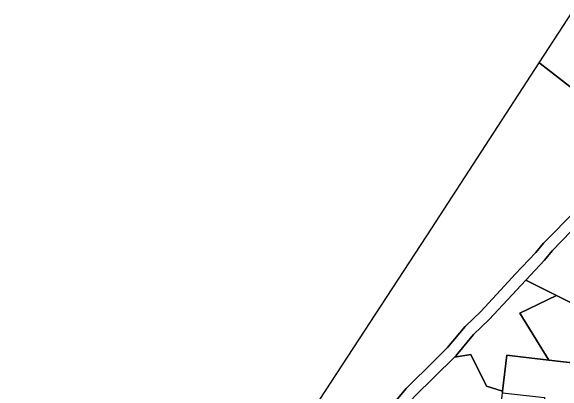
# Model space of a CAD drawing. Extents: x 162396 to 163643, y 386452 to 387406.
# Drawn here: x 162413.4 to 162508.8, y 386583.4 to 386649.3 of the extents above; entities that cross this region are included whole.
import ezdxf

# ---------------------------------------------------------------- set-up
doc = ezdxf.new("R2010")
doc.units = 0
for name, color, linetype in [('IMGEO_Groenvoorziening', 7, 'Continuous'), ('IMGEO_Meer_plas_ven_vijver', 7, 'Continuous'), ('IMGEO_Oever', 7, 'Continuous'), ('IMGEO_Pand', 7, 'Continuous')]:
    doc.layers.add(name, color=color, linetype=linetype)

msp = doc.modelspace()

# ---------------------------------------------------------------- linework, layer by layer
at = {"layer": 'IMGEO_Groenvoorziening'}
msp.add_lwpolyline([(162510.432, 386649.303), (162504.627, 386640.362), (162504.651, 386640.346), (162504.853, 386640.213), (162512.042, 386634.653), (162515.642, 386631.38), (162517.901, 386628.845), (162518.988, 386627.366), (162520.829, 386628.149), (162521.784, 386625.902), (162521.627, 386623.81), (162520.746, 386622.352), (162516.507, 386617.821), (162525.216, 386619.885), (162529.537, 386632.564), (162529.602, 386632.75), (162530.479, 386635.242), (162531.005, 386636.739)], dxfattribs=at)
for points in [[(162525.216, 386619.885), (162516.507, 386617.821), (162515.233, 386616.222), (162513.55, 386614.693), (162506.937, 386607.814), (162505.589, 386606.205), (162502.385, 386602.764), (162503.519, 386602.191), (162507.651, 386600.102), (162517.104, 386595.322), (162518.289, 386599.414), (162520.116, 386604.921)], [(162501.316, 386597.045), (162507.651, 386600.102), (162503.519, 386602.191), (162502.385, 386602.764), (162496.045, 386595.956), (162493.345, 386593.344), (162490.334, 386589.742), (162490.031, 386589.442), (162492.876, 386589.874), (162495.595, 386584.438), (162498.372, 386583.546), (162499.07, 386589.75), (162500, 386589.645), (162506.376, 386588.928)], [(162515.018, 386587.956), (162515.418, 386587.914), (162516.634, 386593.698), (162517.104, 386595.322), (162507.651, 386600.102), (162501.316, 386597.045), (162506.376, 386588.928)], [(162498.341, 386583.274), (162498.372, 386583.546), (162495.595, 386584.438), (162492.876, 386589.874), (162490.031, 386589.442), (162483.154, 386582.652), (162481.784, 386581.057), (162484.642, 386580.4), (162490.934, 386579.934), (162493.882, 386575.678), (162497.713, 386577.696)]]:
    msp.add_lwpolyline(points, close=True, dxfattribs=at)
at = {"layer": 'IMGEO_Meer_plas_ven_vijver'}
for points in [[(162512.042, 386634.653), (162504.853, 386640.213), (162504.651, 386640.346), (162504.627, 386640.362), (162486.069, 386611.772), (162413.433, 386500.536)], [(162479.62, 386581.555), (162481.683, 386584.01), (162486.668, 386588.932), (162488.861, 386591.098), (162491.878, 386594.708), (162494.613, 386597.354), (162500, 386603.194), (162500.488, 386603.723), (162504.095, 386607.536), (162505.448, 386609.151), (162511.077, 386614.836)]]:
    msp.add_lwpolyline(points, dxfattribs=at)
at = {"layer": 'IMGEO_Oever'}
for points in [[(162511.077, 386614.836), (162505.448, 386609.151), (162504.095, 386607.536), (162500.488, 386603.723), (162500, 386603.194), (162494.613, 386597.354), (162491.878, 386594.708), (162488.861, 386591.098), (162486.668, 386588.932), (162481.683, 386584.01), (162479.62, 386581.555)], [(162483.154, 386582.652), (162490.031, 386589.442), (162490.334, 386589.742), (162493.345, 386593.344), (162496.045, 386595.956), (162502.385, 386602.764), (162505.589, 386606.205), (162506.937, 386607.814), (162513.55, 386614.693)]]:
    msp.add_lwpolyline(points, dxfattribs=at)
at = {"layer": 'IMGEO_Pand'}
msp.add_lwpolyline([(162515.018, 386587.956), (162506.376, 386588.928), (162500, 386589.645), (162499.07, 386589.75), (162498.372, 386583.546), (162498.341, 386583.274), (162505.578, 386582.473), (162504.608, 386573.852), (162513.322, 386572.875)], close=True, dxfattribs=at)

doc.saveas('drawing.dxf')
